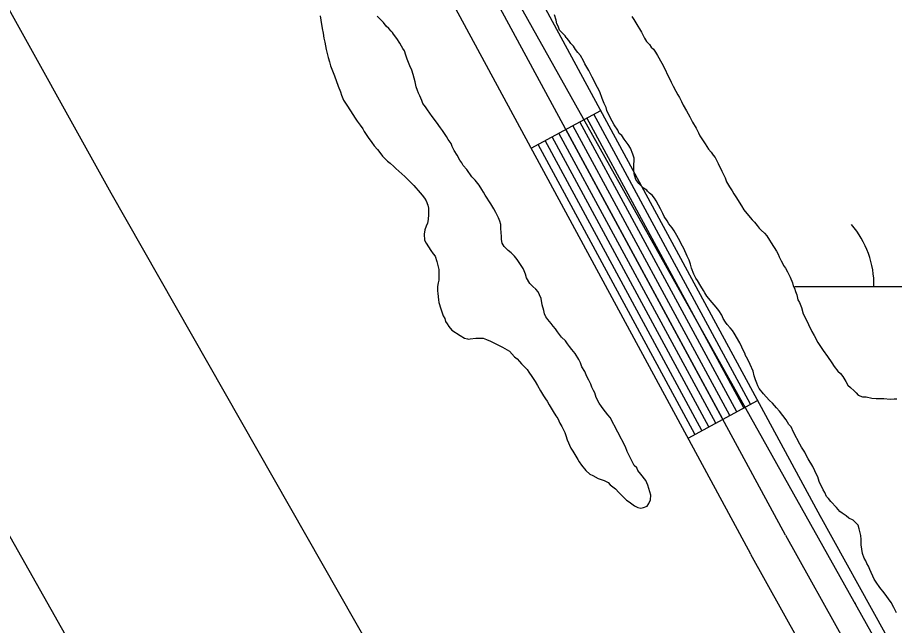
# Model space of a CAD drawing. Extents: x 3177185 to 3215018, y 812988 to 838321.
# Drawn here: x 3186863.2 to 3187195.8, y 835176.5 to 835407 of the extents above; entities that cross this region are included whole.
import ezdxf

# ---------------------------------------------------------------- set-up
doc = ezdxf.new("R2010")
doc.units = 0
for name, color, linetype in [('V-LEVE-TOET', 7, 'Continuous'), ('V-ROAD-CNTR', 7, 'Continuous'), ('V-SURV-LINE', 7, 'Continuous'), ('V-TOPO-SHOR', 7, 'Continuous'), ('V-WETL-SWMP', 7, 'Continuous')]:
    doc.layers.add(name, color=color, linetype=linetype)

msp = doc.modelspace()

# ---------------------------------------------------------------- linework, layer by layer
at = {"layer": 'V-LEVE-TOET'}
msp.add_lwpolyline([(3186207.54, 836574.89), (3186340.46, 836337.21), (3186539.49, 835975.81), (3186717.17, 835666.94), (3186898.65, 835340.5), (3187102.54, 834982.76), (3187266.76, 834701.36), (3187383.23, 834494.39)], dxfattribs=at)
at = {"layer": 'V-ROAD-CNTR'}
for p, q in [((3187057.99, 835357.46), (3187084.38, 835371.74)), ((3187117.47, 835247.52), (3187143.86, 835261.8))]:
    msp.add_line(p, q, dxfattribs=at)
for points in [[(3187141.27, 835203.55), (3186997.65, 835468.99), (3186879.61, 835677.12), (3186745.6, 835899.44), (3186641.31, 836080), (3186509.68, 836327.77), (3186393.06, 836531.82), (3186368.49, 836577.13)], [(3187154.46, 835210.68), (3187010.77, 835476.26), (3186892.56, 835684.69), (3186758.52, 835907.06), (3186654.44, 836087.27), (3186522.82, 836335.01), (3186406.16, 836539.12), (3186385.58, 836577.09)], [(3187167.65, 835217.82), (3187023.89, 835483.53), (3186905.5, 835692.26), (3186771.44, 835914.69), (3186667.56, 836094.54), (3186535.96, 836342.25), (3186419.27, 836546.42), (3186402.66, 836577.05)], [(3187135.94, 835257.51), (3187076.46, 835367.45)], [(3187138.58, 835258.94), (3187079.1, 835368.88)], [(3187141.22, 835260.37), (3187081.74, 835370.31)], [(3187130.67, 835254.66), (3187071.18, 835364.6)], [(3187133.3, 835256.09), (3187073.82, 835366.03)], [(3187125.39, 835251.8), (3187065.91, 835361.74)], [(3187128.03, 835253.23), (3187068.54, 835363.17)], [(3187120.11, 835248.95), (3187060.63, 835358.89)], [(3187122.75, 835250.38), (3187063.27, 835360.32)], [(3187192.29, 835173.58), (3187167.56, 835217.98)], [(3187154.46, 835210.68), (3188198.58, 833335.9), (3188523.21, 832760.12), (3189009.27, 831902.07), (3189884.71, 830351.6)], [(3188185.49, 833328.56), (3187141.35, 835203.39)]]:
    msp.add_lwpolyline(points, dxfattribs=at)
at = {"layer": 'V-SURV-LINE'}
msp.add_lwpolyline([(3186683.59, 835523.39), (3187350.41, 834341.44)], dxfattribs=at)
at = {"layer": 'V-TOPO-SHOR'}
for points in [[(3186977.98, 835407.58), (3186978.27, 835406.02), (3186978.69, 835402.76), (3186979.14, 835401.05), (3186979.42, 835399.18), (3186979.71, 835397.63), (3186980.3, 835394.83), (3186981.04, 835391.87), (3186981.48, 835390.16), (3186981.93, 835388.61), (3186983.43, 835384.86), (3186984.77, 835380.97), (3186985.68, 835378.79), (3186986.13, 835377.54), (3186986.88, 835375.67), (3186988.4, 835373.32), (3186990.38, 835370.2), (3186991.29, 835368.79), (3186992.05, 835367.7), (3186993.12, 835366.13), (3186994.18, 835364.72), (3186994.64, 835363.78), (3186996.16, 835361.44), (3186997.53, 835359.56), (3186998.45, 835358.31), (3186999.67, 835356.9), (3187000.58, 835355.8), (3187001.65, 835354.39), (3187003.49, 835352.51), (3187004.56, 835351.71), (3187005.95, 835350.46), (3187006.71, 835349.67), (3187010.08, 835346.68), (3187011.92, 835344.8), (3187012.69, 835344.02), (3187013.45, 835343.23), (3187015.9, 835340.56), (3187016.66, 835339.62), (3187017.58, 835338.52), (3187018.19, 835337.43), (3187018.79, 835335.87), (3187019.08, 835334.63), (3187019.05, 835332.3), (3187018.87, 835330.44), (3187018.7, 835329.05), (3187018.22, 835327.82), (3187017.73, 835326.42), (3187017.41, 835324.88), (3187017.53, 835322.55), (3187018.14, 835321.46), (3187019.96, 835318.64), (3187020.88, 835317.39), (3187021.64, 835316.45), (3187022.23, 835314.43), (3187022.97, 835311.47), (3187022.96, 835310.38), (3187022.94, 835309.14), (3187022.92, 835307.44), (3187022.75, 835306.36), (3187022.42, 835304.96), (3187022.41, 835303.41), (3187022.55, 835302.33), (3187022.83, 835299.99), (3187022.97, 835298.91), (3187023.71, 835296.57), (3187024.61, 835293.93), (3187025.22, 835292.83), (3187025.51, 835291.74), (3187026.12, 835290.8)], [(3187067.19, 835288.88), (3187066.28, 835289.98), (3187065.52, 835290.92), (3187064.29, 835292.49), (3187063.53, 835293.43), (3187063.08, 835294.67), (3187062.79, 835295.92), (3187062.19, 835298.1), (3187061.76, 835300.43), (3187061.16, 835301.83), (3187060.7, 835302.93), (3187059.79, 835304.02), (3187058.56, 835304.97), (3187057.49, 835306.07), (3187056.27, 835308.25), (3187055.83, 835309.66), (3187055.38, 835310.9), (3187054.93, 835311.84), (3187052.64, 835315.28), (3187051.73, 835316.53), (3187050.35, 835317.79), (3187049.27, 835318.58), (3187047.74, 835320.15), (3187046.98, 835321.4), (3187046.69, 835322.8), (3187046.7, 835323.89), (3187046.43, 835326.99), (3187046.45, 835328.54), (3187046.16, 835329.79), (3187045.55, 835331.03), (3187044.65, 835333.06), (3187043.89, 835334.47), (3187042.67, 835336.34), (3187040.55, 835339.63), (3187039.94, 835340.72), (3187039.33, 835341.81), (3187038.27, 835343.38), (3187036.74, 835345.26), (3187035.52, 835346.52), (3187033.54, 835349.33), (3187032.16, 835350.9), (3187031.71, 835351.84), (3187030.95, 835352.93), (3187029.88, 835354.81), (3187028.82, 835356.53), (3187028.06, 835358.09), (3187027.61, 835359.18), (3187026.55, 835360.74), (3187025.94, 835361.83), (3187024.42, 835364.18), (3187023.66, 835365.12), (3187022.13, 835367.31), (3187020.46, 835369.5), (3187018.63, 835372.01), (3187017.86, 835373.1), (3187016.95, 835374.36), (3187016.5, 835375.45), (3187015.75, 835377.32), (3187015.29, 835378.26), (3187014.84, 835379.35), (3187014.4, 835380.75), (3187013.95, 835382.61), (3187013.21, 835385.42), (3187012.77, 835386.97), (3187012.01, 835388.69), (3187010.96, 835391.18), (3187010.51, 835392.74), (3187009.91, 835394.3), (3187009.31, 835395.23), (3187008.85, 835396.17), (3187008.25, 835397.27), (3187007.03, 835398.99), (3187005.81, 835400.71), (3187005.35, 835401.33), (3187004.89, 835401.81), (3187003.97, 835402.75), (3187003.05, 835403.69), (3187001.99, 835405.1), (3186999.54, 835407.46)], [(3187101.83, 835341.48), (3187100.6, 835342.28), (3187098.76, 835344), (3187097.69, 835345.57), (3187097.1, 835347.75), (3187096.96, 835349.15), (3187096.98, 835350.23), (3187097.02, 835353.64), (3187096.58, 835355.2), (3187095.67, 835357.38), (3187094.76, 835358.79), (3187093.23, 835360.83), (3187092.32, 835362.23), (3187091.4, 835363.02), (3187090.8, 835364.27), (3187089.43, 835366.3), (3187087.91, 835369.11), (3187086.71, 835371.76), (3187086.41, 835372.85), (3187085.65, 835374.41), (3187084.9, 835376.28), (3187084, 835378.78), (3187083.1, 835380.49), (3187082.49, 835381.59), (3187081.58, 835383.46), (3187081.13, 835384.4), (3187079.92, 835386.89), (3187078.4, 835389.39), (3187077.79, 835390.49), (3187076.73, 835392.52), (3187075.66, 835393.77), (3187074.75, 835394.87), (3187073.99, 835396.12), (3187073.07, 835397.06), (3187072.31, 835398.31), (3187071.54, 835399.1), (3187071.24, 835399.41), (3187070.94, 835400.03), (3187069.86, 835400.98), (3187068.79, 835402.23), (3187068.19, 835403.64), (3187067.73, 835404.57), (3187067.44, 835405.97), (3187066.85, 835408)], [(3187096.15, 835407.31), (3187096.92, 835406.22), (3187097.67, 835404.97), (3187099.8, 835401.37), (3187101.01, 835399.19), (3187101.77, 835397.94), (3187102.84, 835396.68), (3187103.45, 835395.74), (3187104.37, 835394.96), (3187105.13, 835393.86), (3187105.89, 835392.61), (3187107.56, 835389.64), (3187108.62, 835387.46), (3187109.83, 835384.96), (3187110.43, 835383.87), (3187111.03, 835382.46), (3187111.79, 835380.9), (3187112.85, 835379.03), (3187113.61, 835377.62), (3187114.22, 835376.69), (3187114.97, 835375.13), (3187115.58, 835373.72), (3187116.94, 835371.53), (3187117.55, 835370.44), (3187118.16, 835369.35), (3187119.22, 835367.32), (3187120.58, 835364.97), (3187121.49, 835363.26), (3187121.94, 835362.16), (3187123.92, 835359.04), (3187125.29, 835357), (3187126.21, 835355.91), (3187126.96, 835354.81), (3187127.73, 835353.87), (3187128.94, 835351.68), (3187130.3, 835348.72), (3187131.06, 835347.16), (3187131.51, 835346.22), (3187132.11, 835344.67), (3187133.17, 835342.79), (3187134.24, 835341.22), (3187134.84, 835340.13), (3187135.61, 835339.04), (3187137.73, 835335.6), (3187138.65, 835334.04), (3187139.71, 835332.63), (3187141.85, 835330.27), (3187142.62, 835329.33), (3187143.69, 835328.08), (3187144.45, 835327.14), (3187145.21, 835326.35), (3187146.44, 835325.25), (3187147.36, 835324.16), (3187148.42, 835322.59), (3187149.03, 835321.5), (3187151.01, 835318.37), (3187151.61, 835317.28), (3187152.06, 835316.18), (3187152.82, 835314.78), (3187153.28, 835313.84), (3187153.73, 835312.91), (3187154.49, 835311.97), (3187155.25, 835310.56), (3187156.15, 835308.53), (3187157.06, 835306.35), (3187157.35, 835305.26), (3187157.81, 835304.33), (3187158.26, 835303.08), (3187158.71, 835301.83), (3187159.15, 835299.97), (3187159.75, 835298.87), (3187160.5, 835297), (3187161.1, 835294.67), (3187162.31, 835292.48), (3187163.21, 835290.61), (3187164.42, 835287.96), (3187165.33, 835286.39), (3187166.69, 835283.74), (3187167.76, 835282.18), (3187168.67, 835280.77), (3187170.35, 835278.42), (3187172.02, 835276.07), (3187172.94, 835274.67), (3187174.31, 835272.94), (3187175.23, 835272), (3187176.15, 835270.9), (3187177.36, 835269.03), (3187178.12, 835267.62), (3187179.04, 835266.68)], [(3187163.03, 835239.59), (3187162.58, 835240.52), (3187161.82, 835242.24), (3187160.45, 835244.12), (3187159.85, 835245.21), (3187157.42, 835249.74), (3187156.52, 835251.77), (3187155.75, 835252.71), (3187154.69, 835254.43), (3187152.1, 835257.72), (3187151.02, 835258.97), (3187149.5, 835260.7), (3187148.42, 835261.8), (3187147.05, 835263.21), (3187146.13, 835264.31), (3187144.45, 835266.34), (3187144, 835267.28), (3187143.55, 835268.37), (3187143.1, 835269.62), (3187142.5, 835271.18), (3187142.21, 835272.89), (3187141, 835275.38), (3187140.24, 835277.1), (3187139.64, 835278.19), (3187139.19, 835279.13), (3187139.19, 835279.28), (3187137.83, 835281.94), (3187137.07, 835283.65), (3187134.95, 835287.25), (3187134.34, 835288.34), (3187133.42, 835289.28), (3187132.35, 835290.54), (3187131.74, 835291.47), (3187130.83, 835292.88), (3187130.23, 835294.13), (3187129.16, 835295.85), (3187128.09, 835297.1), (3187126.57, 835298.98), (3187124.58, 835301.34), (3187123.82, 835302.59), (3187123.37, 835303.52), (3187122.3, 835305.09), (3187121.09, 835307.27), (3187120.48, 835308.21), (3187119.72, 835309.62), (3187118.82, 835311.96), (3187118.38, 835313.51), (3187117.93, 835314.92), (3187117.17, 835316.47), (3187115.82, 835319.44), (3187114.91, 835321.16), (3187114.45, 835322.09), (3187113.85, 835323.18), (3187113.24, 835324.28), (3187112.18, 835326.15), (3187111.42, 835327.25), (3187110.2, 835328.81), (3187109.59, 835329.91), (3187108.37, 835331.47), (3187107.92, 835332.72), (3187107.01, 835334.44), (3187106.25, 835335.84), (3187105.34, 835337.41), (3187104.74, 835338.5), (3187103.82, 835339.6), (3187102.9, 835340.38), (3187102.13, 835341.17), (3187101.83, 835341.48)], [(3187026.12, 835290.8), (3187026.73, 835289.86), (3187027.95, 835288.45), (3187031.03, 835286.4), (3187032.72, 835285.45), (3187033.8, 835285.12), (3187034.27, 835284.96), (3187034.89, 835285.11), (3187037.06, 835285.39), (3187039.85, 835285.36), (3187041.09, 835284.88), (3187042.63, 835284.24), (3187044.33, 835283.44), (3187047.1, 835282.01), (3187048.02, 835281.53), (3187049.72, 835280.42), (3187051.71, 835278.38), (3187052.63, 835277.59), (3187053.54, 835276.5), (3187054.31, 835275.71), (3187055.07, 835274.93), (3187056.45, 835273.51), (3187057.06, 835272.57), (3187058.28, 835270.85), (3187059.5, 835268.98), (3187060.41, 835267.41), (3187061.47, 835265.38), (3187062.69, 835263.51), (3187063.45, 835262.41), (3187064.06, 835261.47), (3187064.81, 835260.07), (3187066.33, 835257.57), (3187067.4, 835256), (3187068.16, 835254.91), (3187068.91, 835253.19), (3187069.67, 835251.94), (3187070.73, 835249.6), (3187071.18, 835248.51), (3187071.62, 835246.8), (3187072.98, 835243.68), (3187073.74, 835242.58), (3187074.96, 835240.71), (3187075.72, 835239.46), (3187076.17, 835238.52), (3187077.08, 835237.27), (3187078.76, 835235.23), (3187080.29, 835233.82), (3187081.38, 835233.34), (3187083.38, 835232.23), (3187085.69, 835231.42), (3187087.23, 835230.63), (3187088, 835229.84), (3187090, 835228.27), (3187091.22, 835226.85), (3187092.29, 835225.91), (3187093.06, 835225.12), (3187094.13, 835224.03), (3187095.21, 835223.39), (3187097.2, 835221.82), (3187098.44, 835221.18), (3187099.52, 835221.01), (3187100.61, 835221.15), (3187102.01, 835221.75), (3187102.64, 835222.68), (3187103.28, 835224.06), (3187103.31, 835225.93), (3187102.27, 835229.66), (3187101.51, 835231.38), (3187099.53, 835233.88), (3187098.46, 835235.29), (3187098.01, 835236.23), (3187097.09, 835237.17), (3187095.88, 835239.36), (3187094.97, 835241.23), (3187094.36, 835242.48), (3187093.77, 835244.19), (3187088.01, 835255.28), (3187087.1, 835256.37), (3187085.26, 835258.57), (3187084.66, 835259.51), (3187083.74, 835260.76), (3187082.68, 835262.94), (3187082.08, 835264.66), (3187081.63, 835265.59), (3187081.03, 835266.84), (3187080.58, 835267.93), (3187079.82, 835269.49), (3187079.06, 835270.9), (3187078.31, 835272.77), (3187077.25, 835274.49), (3187076.65, 835276.05), (3187076.04, 835277.3), (3187074.68, 835279.64), (3187073.45, 835281.05), (3187072.54, 835282.3), (3187071.78, 835283.24), (3187071.01, 835284.34), (3187069.48, 835285.75), (3187068.72, 835286.85), (3187067.96, 835287.79), (3187067.19, 835288.88)], [(3187179.04, 835266.68), (3187180.42, 835265.42), (3187181.19, 835264.64), (3187181.95, 835263.85), (3187183.65, 835263.21), (3187185.04, 835263.19), (3187187.21, 835262.7), (3187188.76, 835262.53), (3187190, 835262.51), (3187191.7, 835262.49), (3187194.18, 835262.3), (3187195.58, 835262.44), (3187196.67, 835262.42)], [(3187196.56, 835181.31), (3187195.5, 835183.34), (3187194.44, 835185.22), (3187191.85, 835188.82), (3187190.17, 835190.86), (3187188.8, 835192.89), (3187188.04, 835193.98), (3187186.38, 835197.73), (3187185.93, 835198.97), (3187185.33, 835199.91), (3187184.87, 835201.01), (3187184.26, 835201.94), (3187183.67, 835203.81), (3187183.38, 835205.36), (3187183.09, 835207.08), (3187183.11, 835209.09), (3187182.98, 835210.64), (3187182.39, 835213.13), (3187181.94, 835214.53), (3187181.18, 835215.32), (3187180.11, 835216.42), (3187178.41, 835217.21), (3187177.49, 835218), (3187175.95, 835219.11), (3187175.03, 835219.74), (3187173.81, 835221.15), (3187171.67, 835223.5), (3187170.75, 835224.6), (3187169.98, 835225.39), (3187169.38, 835226.95), (3187168.77, 835227.89), (3187167.26, 835231.01), (3187166.67, 835232.87), (3187166.06, 835233.96), (3187165.61, 835235.06), (3187164.85, 835236.77), (3187163.03, 835239.59)]]:
    msp.add_lwpolyline(points, dxfattribs=at)
at = {"layer": 'V-WETL-SWMP'}
for p, q in [((3187195.53, 835158.68), (3186402.17, 836574.43)), ((3187157.98, 835304.97), (3187257.98, 835304.97)), ((3187180.83, 835184.9), (3187181.13, 835184.9))]:
    msp.add_line(p, q, dxfattribs=at)
msp.add_arc((3187152.74, 835305.45), 35.25, 359.2282, 40.7718, dxfattribs=at)

doc.saveas('drawing.dxf')
